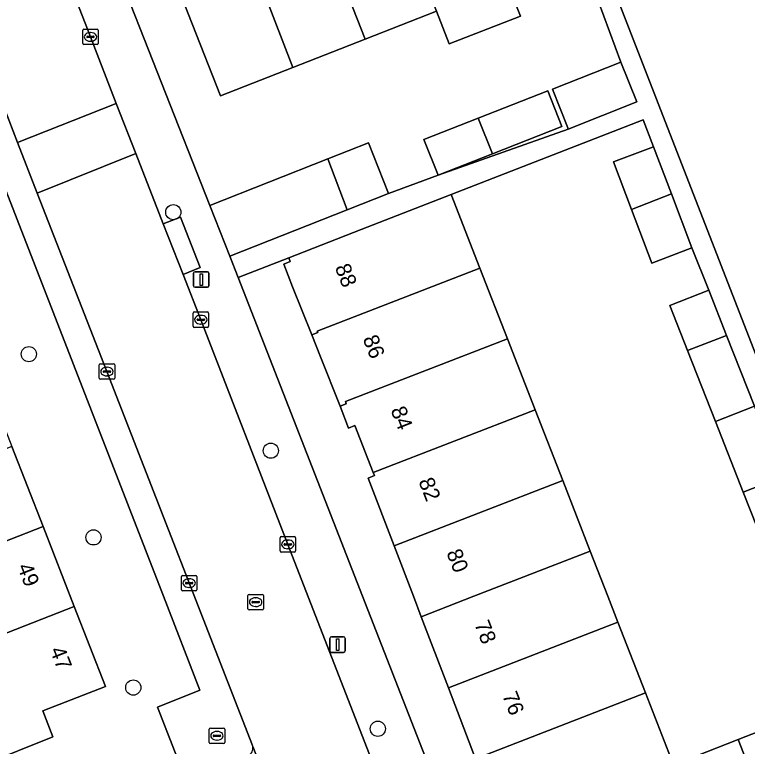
# Model space of a CAD drawing. Extents: x 159680 to 160786, y 387323 to 388340.
# Drawn here: x 159921.35 to 159968.51, y 387740.35 to 387787.43 of the extents above; entities that cross this region are included whole.
import ezdxf

# ---------------------------------------------------------------- set-up
doc = ezdxf.new("R2010")
doc.units = 0
for name, color, linetype in [('IMGEO_Boom', 7, 'Continuous'), ('IMGEO_Brandkraan', 7, 'Continuous'), ('IMGEO_Erf', 7, 'Continuous'), ('IMGEO_Kolk', 7, 'Continuous'), ('IMGEO_Lichtmast', 7, 'Continuous'), ('IMGEO_Pand', 7, 'Continuous'), ('IMGEO_Pand_nummerreeks', 7, 'Continuous'), ('IMGEO_Parkeervlak_open', 7, 'Continuous'), ('IMGEO_Rijbaan_lokaal_open', 7, 'Continuous'), ('IMGEO_Rioolput', 7, 'Continuous'), ('IMGEO_Voetpad_open', 7, 'Continuous')]:
    doc.layers.add(name, color=color, linetype=linetype)

msp = doc.modelspace()

# ---------------------------------------------------------------- linework, layer by layer
at = {"layer": 'IMGEO_Boom'}
for centre in [(159931.561, 387774.715), (159922.264, 387765.584), (159937.836, 387759.371), (159926.425, 387753.791), (159928.983, 387744.127), (159944.727, 387741.478)]:
    msp.add_circle(centre, 0.489, dxfattribs=at)
at = {"layer": 'IMGEO_Brandkraan'}
for p, q in [((159932.082, 387750.423), (159932.082, 387751.275)), ((159932.157, 387751.349), (159933.009, 387751.349)), ((159932.57, 387751.129), (159932.595, 387751.129)), ((159933.083, 387751.275), (159933.083, 387750.423)), ((159932.341, 387750.843), (159932.341, 387750.855)), ((159932.779, 387750.806), (159932.381, 387750.806)), ((159932.384, 387750.892), (159932.782, 387750.892)), ((159932.593, 387750.569), (159932.568, 387750.569)), ((159932.825, 387750.855), (159932.825, 387750.843)), ((159933.009, 387750.349), (159932.157, 387750.349)), ((159933.87, 387740.599), (159933.87, 387741.451)), ((159933.945, 387741.525), (159934.797, 387741.525)), ((159934.358, 387741.305), (159934.383, 387741.305)), ((159934.871, 387741.451), (159934.871, 387740.599)), ((159934.129, 387741.019), (159934.129, 387741.031)), ((159934.567, 387740.982), (159934.169, 387740.982)), ((159934.172, 387741.068), (159934.57, 387741.068)), ((159934.381, 387740.745), (159934.356, 387740.745)), ((159934.613, 387741.031), (159934.613, 387741.019)), ((159934.797, 387740.525), (159933.945, 387740.525))]:
    msp.add_line(p, q, dxfattribs=at)
for points in [[(159932.082, 387750.423), (159932.082, 387751.275)], [(159932.157, 387751.349), (159933.009, 387751.349)], [(159933.083, 387751.275), (159933.083, 387750.423)], [(159933.009, 387750.349), (159932.157, 387750.349)], [(159933.87, 387740.599), (159933.87, 387741.451)], [(159933.945, 387741.525), (159934.797, 387741.525)], [(159934.871, 387741.451), (159934.871, 387740.599)], [(159934.797, 387740.525), (159933.945, 387740.525)]]:
    msp.add_lwpolyline(points, dxfattribs=at)
for centre, radius, start, end in [((159932.159, 387751.273), 0.0765, 91.552, 178.448), ((159932.159, 387751.273), 0.0765, 91.552, 178.448), ((159933.007, 387751.273), 0.0765, 1.552, 88.448), ((159933.007, 387751.273), 0.0765, 1.552, 88.448), ((159932.381, 387750.852), 0.0403, 85.8775, 175.7526), ((159932.378, 387750.842), 0.0366, 178.938, 274.7102), ((159932.782, 387750.849), 0.043, 264.8664, 352.4533), ((159932.786, 387750.854), 0.0386, 1.7309, 96.639), ((159932.159, 387750.425), 0.0765, 181.552, 268.448), ((159932.159, 387750.425), 0.0765, 181.552, 268.448), ((159933.007, 387750.425), 0.0765, 271.552, 358.448), ((159933.007, 387750.425), 0.0765, 271.552, 358.448), ((159933.947, 387741.449), 0.0765, 91.552, 178.448), ((159933.947, 387741.449), 0.0765, 91.552, 178.448), ((159934.795, 387741.449), 0.0765, 1.552, 88.448), ((159934.795, 387741.449), 0.0765, 1.552, 88.448), ((159934.169, 387741.028), 0.0403, 85.8775, 175.7526), ((159934.166, 387741.018), 0.0366, 178.938, 274.7102), ((159934.57, 387741.025), 0.043, 264.8664, 352.4533), ((159934.574, 387741.03), 0.0386, 1.7309, 96.639), ((159933.947, 387740.601), 0.0765, 181.552, 268.448), ((159933.947, 387740.601), 0.0765, 181.552, 268.448), ((159934.795, 387740.601), 0.0765, 271.552, 358.448), ((159934.795, 387740.601), 0.0765, 271.552, 358.448)]:
    msp.add_arc(centre, radius, start, end, dxfattribs=at)
for centre, major_axis, ratio, start_param, end_param in [((159932.569, 387750.849), (-0.387, 0.002), 0.722429, 4.712389, 7.853982), ((159932.594, 387750.849), (-0.39, 0.002), 0.717154, 1.570796, 4.712389), ((159934.357, 387741.025), (-0.387, 0.002), 0.722429, 4.712389, 7.853982), ((159934.382, 387741.025), (-0.39, 0.002), 0.717154, 1.570796, 4.712389)]:
    msp.add_ellipse(centre, major_axis=major_axis, ratio=ratio, start_param=start_param, end_param=end_param, dxfattribs=at)
at = {"layer": 'IMGEO_Erf'}
for points in [[(159968.914, 387790.384), (159967.149, 387794.916), (159965.484, 387794.267), (159964.252, 387797.428), (159963.148, 387800.263), (159963.128, 387800.315), (159964.793, 387800.963), (159963.158, 387805.161), (159961.492, 387804.512), (159961.333, 387804.921), (159967.011, 387807.133), (159966.6, 387808.188), (159954.35, 387803.411), (159975.149, 387749.886)], [(159930.533, 387742.858), (159933.271, 387743.95), (159930.92, 387750), (159918.022, 387783.189), (159912.569, 387796.796), (159889.82, 387787.926), (159892.209, 387782.135), (159894.592, 387783.04), (159895.735, 387780.032), (159896.873, 387777.037), (159894.514, 387776.112), (159893.015, 387775.949), (159887.91, 387773.969), (159882.805, 387771.989), (159877.7, 387770.009)], [(159927.698, 387790.952), (159933.909, 387775.155), (159941.506, 387778.149), (159944.117, 387779.178), (159945.403, 387775.915), (159948.606, 387777.091), (159956.979, 387780.068), (159956.952, 387780.135), (159955.964, 387782.626), (159960.373, 387784.377), (159957.811, 387791.306), (159953.084, 387789.453), (159953.913, 387787.338), (159949.326, 387785.54), (159948.497, 387787.655), (159943.909, 387785.857), (159939.252, 387784.031), (159934.596, 387782.206), (159930.956, 387791.493)], [(159970.038, 387752.156), (159968.248, 387756.708), (159966.459, 387761.255), (159964.669, 387765.807), (159963.528, 387768.708), (159966.031, 387769.692), (159964.945, 387772.424), (159962.366, 387771.444), (159961.055, 387774.896), (159959.895, 387777.949), (159962.475, 387778.928), (159961.805, 387780.652), (159949.45, 387775.851), (159951.295, 387771.12), (159953.072, 387766.563), (159954.848, 387762.008), (159956.625, 387757.451), (159958.401, 387752.897), (159959.531, 387750), (159960.178, 387748.34), (159961.955, 387743.784), (159963.756, 387739.164)], [(159951.009, 387739.55), (159949.265, 387744.117), (159947.52, 387748.686), (159947.018, 387750), (159945.775, 387753.254), (159944.111, 387757.611), (159944.503, 387757.764), (159944.421, 387757.974), (159943.25, 387760.982), (159942.841, 387760.823), (159942.295, 387762.226), (159941.026, 387765.399), (159940.472, 387766.823), (159939.239, 387769.921), (159938.671, 387771.379), (159939.093, 387771.543), (159939, 387771.782), (159935.732, 387770.506), (159943.738, 387750), (159952.338, 387727.973)], [(159988.008, 387595.398), (159930.533, 387742.858)], [(159965.19, 387739.723), (159967.926, 387740.79), (159970.663, 387741.857)]]:
    msp.add_lwpolyline(points, dxfattribs=at)
for points in [[(159948.606, 387777.091), (159947.698, 387779.399), (159951.195, 387780.774), (159955.672, 387782.532), (159956.578, 387780.227), (159952.1, 387778.466)], [(159914.612, 387751.15), (159912.597, 387756.297), (159910.59, 387761.427), (159919.157, 387764.792), (159921.167, 387759.643), (159923.178, 387754.495), (159925.188, 387749.346), (159927.198, 387744.197), (159923.157, 387742.621), (159923.812, 387740.956), (159919.303, 387739.146), (159917.736, 387743.167), (159916.626, 387746.003)]]:
    msp.add_lwpolyline(points, close=True, dxfattribs=at)
at = {"layer": 'IMGEO_Kolk'}
for p, q in [((159925.726, 387785.571), (159925.726, 387786.423)), ((159925.801, 387786.497), (159926.653, 387786.497)), ((159926.727, 387786.423), (159926.727, 387785.571)), ((159925.985, 387785.991), (159925.985, 387786.003)), ((159926.423, 387785.954), (159926.025, 387785.954)), ((159926.028, 387786.04), (159926.426, 387786.04)), ((159926.214, 387786.277), (159926.239, 387786.277)), ((159926.469, 387786.003), (159926.469, 387785.991)), ((159926.653, 387785.497), (159925.801, 387785.497)), ((159926.237, 387785.717), (159926.212, 387785.717)), ((159932.831, 387767.374), (159932.831, 387768.226)), ((159932.906, 387768.3), (159933.758, 387768.3)), ((159933.319, 387768.08), (159933.344, 387768.08)), ((159933.832, 387768.226), (159933.832, 387767.374)), ((159933.09, 387767.794), (159933.09, 387767.806)), ((159933.528, 387767.757), (159933.13, 387767.757)), ((159933.133, 387767.843), (159933.531, 387767.843)), ((159933.342, 387767.52), (159933.317, 387767.52)), ((159933.574, 387767.806), (159933.574, 387767.794)), ((159933.758, 387767.3), (159932.906, 387767.3)), ((159926.788, 387764.037), (159926.788, 387764.889)), ((159926.863, 387764.963), (159927.715, 387764.963)), ((159927.276, 387764.743), (159927.301, 387764.743)), ((159927.789, 387764.889), (159927.789, 387764.037)), ((159927.047, 387764.457), (159927.047, 387764.469)), ((159927.485, 387764.42), (159927.087, 387764.42)), ((159927.09, 387764.506), (159927.488, 387764.506)), ((159927.531, 387764.469), (159927.531, 387764.457)), ((159927.715, 387763.963), (159926.863, 387763.963)), ((159927.299, 387764.183), (159927.274, 387764.183)), ((159938.509, 387753.842), (159939.361, 387753.842)), ((159938.434, 387752.916), (159938.434, 387753.768)), ((159938.693, 387753.336), (159938.693, 387753.348)), ((159938.736, 387753.385), (159939.134, 387753.385)), ((159938.922, 387753.622), (159938.947, 387753.622)), ((159939.177, 387753.348), (159939.177, 387753.336)), ((159939.435, 387753.768), (159939.435, 387752.916)), ((159939.131, 387753.299), (159938.733, 387753.299)), ((159938.945, 387753.062), (159938.92, 387753.062)), ((159939.361, 387752.842), (159938.509, 387752.842))]:
    msp.add_line(p, q, dxfattribs=at)
for points in [[(159925.726, 387785.571), (159925.726, 387786.423)], [(159925.801, 387786.497), (159926.653, 387786.497)], [(159926.727, 387786.423), (159926.727, 387785.571)], [(159926.653, 387785.497), (159925.801, 387785.497)], [(159932.831, 387767.374), (159932.831, 387768.226)], [(159932.906, 387768.3), (159933.758, 387768.3)], [(159933.832, 387768.226), (159933.832, 387767.374)], [(159933.758, 387767.3), (159932.906, 387767.3)], [(159926.788, 387764.037), (159926.788, 387764.889)], [(159926.863, 387764.963), (159927.715, 387764.963)], [(159927.789, 387764.889), (159927.789, 387764.037)], [(159927.715, 387763.963), (159926.863, 387763.963)], [(159938.509, 387753.842), (159939.361, 387753.842)], [(159938.434, 387752.916), (159938.434, 387753.768)], [(159939.435, 387753.768), (159939.435, 387752.916)], [(159939.361, 387752.842), (159938.509, 387752.842)]]:
    msp.add_lwpolyline(points, dxfattribs=at)
for centre, radius, start, end in [((159925.803, 387786.421), 0.0765, 91.552, 178.448), ((159925.803, 387786.421), 0.0765, 91.552, 178.448), ((159926.651, 387786.421), 0.0765, 1.552, 88.448), ((159926.651, 387786.421), 0.0765, 1.552, 88.448), ((159926.025, 387786), 0.0403, 85.8775, 175.7526), ((159926.022, 387785.99), 0.0366, 178.938, 274.7102), ((159926.426, 387785.997), 0.043, 264.8664, 352.4533), ((159926.43, 387786.002), 0.0386, 1.7309, 96.639), ((159925.803, 387785.573), 0.0765, 181.552, 268.448), ((159925.803, 387785.573), 0.0765, 181.552, 268.448), ((159926.651, 387785.573), 0.0765, 271.552, 358.448), ((159926.651, 387785.573), 0.0765, 271.552, 358.448), ((159932.908, 387768.224), 0.0765, 91.552, 178.448), ((159932.908, 387768.224), 0.0765, 91.552, 178.448), ((159933.756, 387768.224), 0.0765, 1.552, 88.448), ((159933.756, 387768.224), 0.0765, 1.552, 88.448), ((159933.13, 387767.803), 0.0403, 85.8775, 175.7526), ((159933.127, 387767.793), 0.0366, 178.938, 274.7102), ((159933.531, 387767.8), 0.043, 264.8664, 352.4533), ((159933.535, 387767.805), 0.0386, 1.7309, 96.639), ((159932.908, 387767.376), 0.0765, 181.552, 268.448), ((159932.908, 387767.376), 0.0765, 181.552, 268.448), ((159933.756, 387767.376), 0.0765, 271.552, 358.448), ((159933.756, 387767.376), 0.0765, 271.552, 358.448), ((159926.865, 387764.887), 0.0765, 91.552, 178.448), ((159926.865, 387764.887), 0.0765, 91.552, 178.448), ((159927.713, 387764.887), 0.0765, 1.552, 88.448), ((159927.713, 387764.887), 0.0765, 1.552, 88.448), ((159927.087, 387764.466), 0.0403, 85.8775, 175.7526), ((159927.084, 387764.456), 0.0366, 178.938, 274.7102), ((159927.488, 387764.463), 0.043, 264.8664, 352.4533), ((159927.492, 387764.468), 0.0386, 1.7309, 96.639), ((159926.865, 387764.039), 0.0765, 181.552, 268.448), ((159926.865, 387764.039), 0.0765, 181.552, 268.448), ((159927.713, 387764.039), 0.0765, 271.552, 358.448), ((159927.713, 387764.039), 0.0765, 271.552, 358.448), ((159938.511, 387753.766), 0.0765, 91.552, 178.448), ((159938.511, 387753.766), 0.0765, 91.552, 178.448), ((159939.359, 387753.766), 0.0765, 1.552, 88.448), ((159939.359, 387753.766), 0.0765, 1.552, 88.448), ((159938.733, 387753.345), 0.0403, 85.8775, 175.7526), ((159939.138, 387753.347), 0.0386, 1.7309, 96.639), ((159938.511, 387752.918), 0.0765, 181.552, 268.448), ((159938.511, 387752.918), 0.0765, 181.552, 268.448), ((159938.73, 387753.335), 0.0366, 178.938, 274.7102), ((159939.134, 387753.342), 0.043, 264.8664, 352.4533), ((159939.359, 387752.918), 0.0765, 271.552, 358.448), ((159939.359, 387752.918), 0.0765, 271.552, 358.448)]:
    msp.add_arc(centre, radius, start, end, dxfattribs=at)
for centre, major_axis, ratio, start_param, end_param in [((159926.213, 387785.997), (-0.387, 0.002), 0.722429, 4.712389, 7.853982), ((159926.238, 387785.997), (-0.39, 0.002), 0.717154, 1.570796, 4.712389), ((159933.318, 387767.8), (-0.387, 0.002), 0.722429, 4.712389, 7.853982), ((159933.343, 387767.8), (-0.39, 0.002), 0.717154, 1.570796, 4.712389), ((159927.275, 387764.463), (-0.387, 0.002), 0.722429, 4.712389, 7.853982), ((159927.3, 387764.463), (-0.39, 0.002), 0.717154, 1.570796, 4.712389), ((159938.921, 387753.342), (-0.387, 0.002), 0.722429, 4.712389, 7.853982), ((159938.946, 387753.342), (-0.39, 0.002), 0.717154, 1.570796, 4.712389)]:
    msp.add_ellipse(centre, major_axis=major_axis, ratio=ratio, start_param=start_param, end_param=end_param, dxfattribs=at)
at = {"layer": 'IMGEO_Lichtmast'}
for p, q in [((159932.961, 387770.885), (159933.751, 387770.885)), ((159933.751, 387770.885), (159932.961, 387770.885)), ((159932.861, 387769.985), (159932.861, 387770.785)), ((159932.861, 387770.785), (159932.861, 387769.985)), ((159933.851, 387770.785), (159933.851, 387769.985)), ((159933.851, 387769.985), (159933.851, 387770.785)), ((159933.751, 387769.885), (159932.961, 387769.885)), ((159932.961, 387769.885), (159933.751, 387769.885)), ((159941.636, 387746.491), (159941.636, 387747.291)), ((159941.636, 387747.291), (159941.636, 387746.491)), ((159941.736, 387747.391), (159942.526, 387747.391)), ((159942.526, 387747.391), (159941.736, 387747.391)), ((159942.626, 387747.291), (159942.626, 387746.491)), ((159942.626, 387746.491), (159942.626, 387747.291)), ((159942.526, 387746.391), (159941.736, 387746.391)), ((159941.736, 387746.391), (159942.526, 387746.391))]:
    msp.add_line(p, q, dxfattribs=at)
for points in [[(159933.281, 387770.76), (159933.431, 387770.76), (159933.431, 387770.01), (159933.281, 387770.01), (159933.281, 387770.76)], [(159942.056, 387747.266), (159942.206, 387747.266), (159942.206, 387746.516), (159942.056, 387746.516), (159942.056, 387747.266)]]:
    msp.add_lwpolyline(points, dxfattribs=at)
for centre, start, end in [((159932.961, 387770.785), 90, 180), ((159932.961, 387770.785), 90, 180), ((159933.751, 387770.785), 0, 90), ((159933.751, 387770.785), 360, 90), ((159932.961, 387769.985), 180, 270), ((159932.961, 387769.985), 180, 270), ((159933.751, 387769.985), 270, 0), ((159933.751, 387769.985), 270, 0), ((159941.736, 387747.291), 90, 180), ((159941.736, 387747.291), 90, 180), ((159942.526, 387747.291), 0, 90), ((159942.526, 387747.291), 360, 90), ((159941.736, 387746.491), 180, 270), ((159941.736, 387746.491), 180, 270), ((159942.526, 387746.491), 270, 0), ((159942.526, 387746.491), 270, 0)]:
    msp.add_arc(centre, 0.1, start, end, dxfattribs=at)
at = {"layer": 'IMGEO_Pand'}
for points in [[(159949.638, 387798.241), (159949.51, 387798.191), (159949.328, 387798.656), (159947.883, 387798.09), (159948.051, 387797.663), (159945.036, 387796.481), (159948.497, 387787.655), (159949.326, 387785.54), (159953.913, 387787.338), (159953.084, 387789.453)], [(159943.909, 387785.857), (159948.497, 387787.655), (159945.036, 387796.481), (159944.864, 387796.414), (159944.684, 387796.874), (159940.268, 387795.143)], [(159940.268, 387795.143), (159935.682, 387793.345), (159939.252, 387784.031), (159943.909, 387785.857)], [(159935.682, 387793.345), (159930.956, 387791.493), (159934.596, 387782.206), (159939.252, 387784.031)], [(159960.373, 387784.377), (159955.964, 387782.626), (159956.952, 387780.135), (159956.979, 387780.068), (159961.389, 387781.819)], [(159951.195, 387780.774), (159952.1, 387778.466), (159956.578, 387780.227), (159955.672, 387782.532)], [(159951.195, 387780.774), (159947.698, 387779.399), (159948.606, 387777.091), (159952.1, 387778.466)], [(159942.762, 387774.874), (159945.403, 387775.915), (159944.117, 387779.178), (159941.506, 387778.149)], [(159962.475, 387778.928), (159959.895, 387777.949), (159961.055, 387774.896), (159963.628, 387775.891)], [(159935.192, 387771.89), (159942.762, 387774.874), (159941.506, 387778.149), (159933.909, 387775.155)], [(159949.45, 387775.851), (159943.66, 387773.597), (159939, 387771.782), (159939.093, 387771.543), (159938.671, 387771.379), (159939.239, 387769.921), (159940.472, 387766.823), (159940.866, 387766.977), (159940.829, 387767.071), (159951.295, 387771.12)], [(159962.366, 387771.444), (159964.945, 387772.424), (159963.628, 387775.891), (159961.055, 387774.896)], [(159951.295, 387771.12), (159940.829, 387767.071), (159940.866, 387766.977), (159940.472, 387766.823), (159941.026, 387765.399), (159942.295, 387762.226), (159942.695, 387762.381), (159942.638, 387762.527), (159953.072, 387766.563)], [(159966.031, 387769.692), (159963.528, 387768.708), (159964.669, 387765.807), (159967.177, 387766.778)], [(159954.848, 387762.008), (159953.072, 387766.563), (159942.638, 387762.527), (159942.695, 387762.381), (159942.295, 387762.226), (159942.841, 387760.823), (159943.25, 387760.982), (159944.421, 387757.974)], [(159967.177, 387766.778), (159964.669, 387765.807), (159966.459, 387761.255), (159968.967, 387762.225)], [(159956.625, 387757.451), (159954.848, 387762.008), (159944.421, 387757.974), (159944.503, 387757.764), (159944.111, 387757.611), (159945.775, 387753.254)], [(159968.967, 387762.225), (159966.459, 387761.255), (159968.248, 387756.708), (159970.756, 387757.678)], [(159921.167, 387759.643), (159912.597, 387756.297), (159914.612, 387751.15), (159923.178, 387754.495)], [(159970.756, 387757.678), (159968.248, 387756.708), (159970.038, 387752.156), (159972.546, 387753.126)], [(159958.401, 387752.897), (159956.625, 387757.451), (159945.775, 387753.254), (159947.018, 387750), (159947.52, 387748.686), (159950.915, 387750)], [(159923.178, 387754.495), (159914.612, 387751.15), (159916.626, 387746.003), (159925.188, 387749.346)], [(159950.915, 387750), (159947.52, 387748.686), (159949.265, 387744.117), (159960.178, 387748.34), (159959.531, 387750), (159958.401, 387752.897)], [(159925.188, 387749.346), (159916.626, 387746.003), (159917.736, 387743.167), (159919.303, 387739.146), (159923.812, 387740.956), (159923.157, 387742.621), (159927.198, 387744.197)], [(159961.955, 387743.784), (159960.178, 387748.34), (159949.265, 387744.117), (159951.009, 387739.55)], [(159956.994, 387736.488), (159959.727, 387737.563), (159962.456, 387738.648), (159963.756, 387739.164), (159961.955, 387743.784), (159951.009, 387739.55), (159951.636, 387737.908), (159952.165, 387738.134), (159953.363, 387735.062), (159954.166, 387735.375)], [(159972.943, 387736.009), (159970.663, 387741.857), (159967.926, 387740.79), (159970.207, 387734.942)], [(159970.207, 387734.942), (159967.926, 387740.79), (159965.19, 387739.723), (159967.47, 387733.874)]]:
    msp.add_lwpolyline(points, close=True, dxfattribs=at)
at = {"layer": 'IMGEO_Parkeervlak_open'}
msp.add_lwpolyline([(159935.282, 387739.085), (159938.468, 387730.905), (159940.11, 387731.541), (159936.672, 387740.346)], dxfattribs=at)
msp.add_arc((159936.167, 387740.231), 0.518, 293.7991, 12.8376, dxfattribs=at)
at = {"layer": 'IMGEO_Rijbaan_lokaal_open'}
for points in [[(159919.846, 387802.456), (159919.01, 387804.612), (159915.983, 387812.438), (159915.853, 387812.774), (159909.597, 387810.335), (159911.857, 387804.088), (159912.558, 387802.402), (159914.429, 387797.56), (159919.835, 387783.57), (159921.528, 387779.204), (159927.881, 387781.717), (159926.227, 387785.997), (159923.212, 387793.775)], [(159929.141, 387778.491), (159927.881, 387781.717), (159921.528, 387779.204), (159922.8, 387775.948)]]:
    msp.add_lwpolyline(points, close=True, dxfattribs=at)
for points in [[(159932.189, 387770.717), (159930.916, 387773.964), (159929.141, 387778.491), (159922.8, 387775.948), (159927.289, 387764.463), (159936.656, 387740.403)], [(159936.672, 387740.346), (159940.11, 387731.541), (159942.628, 387725.093), (159946.452, 387715.3), (159948.942, 387708.922), (159950.108, 387705.936), (159956.53, 387708.327), (159954.779, 387712.792), (159951.643, 387720.816), (159948.776, 387728.153), (159944.752, 387738.393), (159938.935, 387753.342), (159933.332, 387767.8), (159932.189, 387770.717)]]:
    msp.add_lwpolyline(points, dxfattribs=at)
msp.add_arc((159936.28, 387740.267), 0.4, 11.4311, 19.928, dxfattribs=at)
at = {"layer": 'IMGEO_Rioolput'}
for p, q in [((159936.362, 387749.199), (159936.362, 387750.051)), ((159936.437, 387750.125), (159937.289, 387750.125)), ((159937.363, 387750.051), (159937.363, 387749.199)), ((159936.621, 387749.619), (159936.621, 387749.631)), ((159937.059, 387749.582), (159936.661, 387749.582)), ((159936.664, 387749.668), (159937.062, 387749.668)), ((159936.85, 387749.905), (159936.875, 387749.905)), ((159937.105, 387749.631), (159937.105, 387749.619)), ((159937.289, 387749.125), (159936.437, 387749.125)), ((159936.873, 387749.345), (159936.848, 387749.345))]:
    msp.add_line(p, q, dxfattribs=at)
for points in [[(159936.362, 387749.199), (159936.362, 387750.051)], [(159936.437, 387750.125), (159937.289, 387750.125)], [(159937.363, 387750.051), (159937.363, 387749.199)], [(159937.289, 387749.125), (159936.437, 387749.125)]]:
    msp.add_lwpolyline(points, dxfattribs=at)
for centre, radius, start, end in [((159936.439, 387750.049), 0.0765, 91.552, 178.448), ((159936.439, 387750.049), 0.0765, 91.552, 178.448), ((159937.287, 387750.049), 0.0765, 1.552, 88.448), ((159937.287, 387750.049), 0.0765, 1.552, 88.448), ((159936.661, 387749.628), 0.0403, 85.8775, 175.7526), ((159936.658, 387749.618), 0.0366, 178.938, 274.7102), ((159937.062, 387749.625), 0.043, 264.8664, 352.4533), ((159937.066, 387749.63), 0.0386, 1.7309, 96.639), ((159936.439, 387749.201), 0.0765, 181.552, 268.448), ((159936.439, 387749.201), 0.0765, 181.552, 268.448), ((159937.287, 387749.201), 0.0765, 271.552, 358.448), ((159937.287, 387749.201), 0.0765, 271.552, 358.448)]:
    msp.add_arc(centre, radius, start, end, dxfattribs=at)
for centre, major_axis, ratio, start_param, end_param in [((159936.849, 387749.625), (-0.387, 0.002), 0.722429, 4.712389, 7.853982), ((159936.874, 387749.625), (-0.39, 0.002), 0.717154, 1.570796, 4.712389)]:
    msp.add_ellipse(centre, major_axis=major_axis, ratio=ratio, start_param=start_param, end_param=end_param, dxfattribs=at)
at = {"layer": 'IMGEO_Voetpad_open'}
for points in [[(159975.149, 387749.886), (159954.35, 387803.411), (159953.242, 387802.979), (159954.351, 387800.134), (159956.176, 387795.479), (159957.811, 387791.306), (159960.373, 387784.377), (159961.389, 387781.819), (159956.979, 387780.068), (159948.606, 387777.091), (159945.403, 387775.915), (159942.762, 387774.874), (159935.192, 387771.89), (159935.732, 387770.506), (159939, 387771.782), (159943.66, 387773.597), (159949.45, 387775.851), (159961.805, 387780.652), (159962.475, 387778.928), (159963.628, 387775.891), (159964.945, 387772.424), (159966.031, 387769.692), (159967.177, 387766.778), (159968.967, 387762.225)], [(159922.8, 387775.948), (159921.528, 387779.204), (159919.835, 387783.57), (159914.429, 387797.56), (159912.569, 387796.796), (159918.022, 387783.189), (159930.92, 387750), (159933.271, 387743.95), (159930.533, 387742.858), (159988.008, 387595.398), (159992.448, 387596.444), (159992.8, 387596.587), (159991.114, 387600.918), (159991.093, 387600.971)], [(159923.212, 387793.775), (159926.227, 387785.997), (159927.881, 387781.717), (159929.141, 387778.491), (159930.916, 387773.964), (159932.015, 387774.396), (159933.291, 387771.15), (159932.189, 387770.717), (159933.332, 387767.8), (159938.935, 387753.342), (159944.752, 387738.393)], [(159952.338, 387727.973), (159943.738, 387750), (159935.732, 387770.506), (159935.192, 387771.89), (159933.909, 387775.155), (159927.698, 387790.952)], [(159936.656, 387740.403), (159927.289, 387764.463), (159922.8, 387775.948)]]:
    msp.add_lwpolyline(points, dxfattribs=at)
msp.add_lwpolyline([(159932.015, 387774.396), (159930.916, 387773.964), (159932.189, 387770.717), (159933.291, 387771.15)], close=True, dxfattribs=at)
for centre, radius, start, end in [((159936.167, 387740.231), 0.518, 293.7991, 12.8376), ((159936.28, 387740.267), 0.4, 11.4311, 19.928)]:
    msp.add_arc(centre, radius, start, end, dxfattribs=at)

# ---------------------------------------------------------------- texts
at = {"layer": 'IMGEO_Pand_nummerreeks'}
for s, rotation, p in [('88', 291.3654, (159941.945, 387771.171)), ('86', 291.3654, (159943.74, 387766.584)), ('84', 291.3629, (159945.534, 387761.994)), ('82', 291.3629, (159947.329, 387757.407)), ('80', 291.3629, (159949.126, 387752.811)), ('49', 291.3253, (159921.504, 387751.906)), ('78', 291.3629, (159950.921, 387748.221)), ('47', 291.3253, (159923.598, 387746.542)), ('76', 291.3629, (159952.716, 387743.634))]:
    msp.add_text(s, height=1, rotation=rotation, dxfattribs=at).set_placement(p)

doc.saveas('drawing.dxf')
